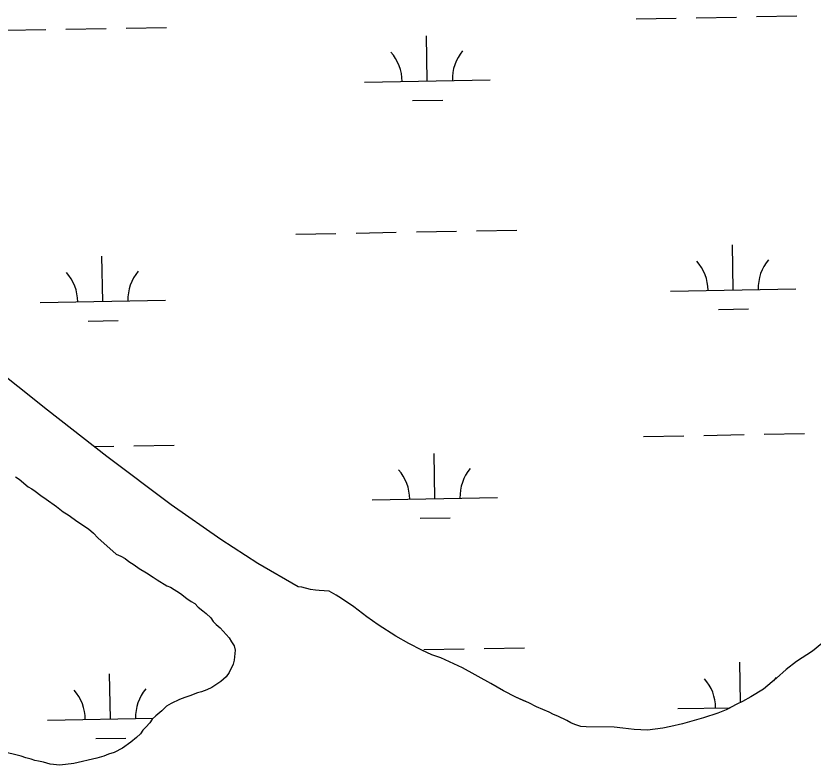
# Model space of a CAD drawing. Extents: x 3957609 to 3995875, y 234277 to 260273.
# Drawn here: x 3972892 to 3973527, y 249700 to 250296 of the extents above; entities that cross this region are included whole.
import ezdxf

# ---------------------------------------------------------------- set-up
doc = ezdxf.new("R2010")
doc.units = 0
doc.layers.add('V-TOPO-SHOR', color=7, linetype='Continuous')
doc.layers.add('V-WETL-SWMP', color=7, linetype='Continuous')

msp = doc.modelspace()

# ---------------------------------------------------------------- linework, layer by layer
at = {"layer": 'V-TOPO-SHOR'}
for points in [[(3973116.979, 249841.667), (3973084.881, 249860.195), (3973055.461, 249879.264), (3973015.847, 249906.891), (3972964.778, 249945.576), (3972917.465, 249982.391), (3972869.882, 250020.011)], [(3972891.891, 249929.299), (3972895.056, 249927.326), (3972902.181, 249921.41), (3972904.949, 249919.833), (3972907.72, 249917.861), (3972912.072, 249914.311), (3972916.426, 249911.551), (3972924.735, 249905.636), (3972929.882, 249901.296), (3972933.836, 249898.931), (3972941.752, 249893.41), (3972950.061, 249887.89), (3972954.017, 249884.339)], [(3972954.017, 249884.339), (3972957.581, 249880.788), (3972972.226, 249867.769), (3972975.788, 249866.194), (3972979.347, 249864.221), (3972982.118, 249861.856), (3972986.47, 249859.095), (3972990.427, 249856.335), (3972996.362, 249852.787), (3973001.504, 249849.238), (3973004.671, 249847.266), (3973012.582, 249842.537), (3973015.353, 249841.355), (3973023.264, 249836.229), (3973028.409, 249832.287), (3973031.97, 249829.919), (3973034.739, 249828.343), (3973037.512, 249825.582), (3973041.074, 249822.426), (3973043.845, 249820.454), (3973047.406, 249816.902), (3973049.389, 249814.138), (3973051.762, 249811.77), (3973054.929, 249809.009), (3973062.058, 249801.114), (3973064.038, 249797.956)], [(3973130.739, 249839.008), (3973126.807, 249839.539), (3973120.016, 249841.315), (3973116.979, 249841.667)], [(3973205.127, 249796.431), (3973194.934, 249802.31), (3973180.627, 249811.399), (3973171.683, 249817.816), (3973161.31, 249825.838), (3973151.651, 249832.432), (3973147.361, 249834.927), (3973141.639, 249838.134), (3973133.777, 249838.656), (3973130.739, 249839.008)], [(3973545.978, 249806.449), (3973526.53, 249790.34), (3973513.859, 249782.281), (3973505.472, 249775.836), (3973497.981, 249768.854), (3973487.454, 249760.263), (3973477.46, 249753.994), (3973470.855, 249750.412), (3973466.392, 249748.26), (3973457.823, 249743.781), (3973451.04, 249741.09), (3973439.791, 249737.319), (3973423.005, 249732.467), (3973413.72, 249730.311), (3973407.289, 249729.049), (3973395.144, 249727.599), (3973384.603, 249727.939), (3973375.49, 249729.176), (3973368.699, 249729.881), (3973346.367, 249730.2), (3973342.079, 249730.55), (3973337.254, 249731.974), (3973334.214, 249733.217), (3973330.817, 249735.179), (3973323.843, 249738.74), (3973320.448, 249739.986), (3973316.872, 249741.765), (3973306.681, 249746.037), (3973300.603, 249749.243), (3973296.312, 249751.2), (3973290.234, 249753.693), (3973280.399, 249758.858), (3973270.384, 249764.738), (3973247.854, 249777.206), (3973230.692, 249785.218), (3973223.542, 249787.53), (3973215.496, 249791.268), (3973205.127, 249796.431)], [(3973064.038, 249797.956), (3973066.018, 249794.796), (3973066.815, 249791.241), (3973066.039, 249783.336), (3973065.253, 249780.171), (3973062.101, 249773.448), (3973059.735, 249769.886), (3973055.393, 249766.323), (3973051.445, 249763.55), (3973048.287, 249761.567), (3973044.336, 249759.585), (3973039.992, 249757.998), (3973036.83, 249757.201), (3973030.906, 249754.819), (3973026.957, 249753.627), (3973022.609, 249752.04), (3973015.896, 249748.868), (3973012.342, 249746.49), (3973008.396, 249742.927), (3973003.659, 249738.966), (3973000.896, 249736.195), (3972998.926, 249733.426), (3972995.77, 249729.862), (3972993.4, 249727.487), (3972991.43, 249724.718), (3972988.272, 249721.55), (3972983.931, 249717.986), (3972977.219, 249713.233), (3972970.506, 249709.665), (3972966.16, 249708.471), (3972962.209, 249706.884), (3972956.68, 249705.295), (3972938.504, 249700.918), (3972927.439, 249699.714), (3972919.533, 249700.492), (3972914.393, 249702.065), (3972910.438, 249702.847), (3972907.276, 249703.238), (3972904.507, 249704.418), (3972900.157, 249705.598), (3972896.598, 249706.777), (3972880.386, 249710.703)]]:
    msp.add_lwpolyline(points, dxfattribs=at)
at = {"layer": 'V-WETL-SWMP'}
for p, q in [((3973386.009, 250294.035), (3973418.004, 250294.616)), ((3973434.001, 250294.907), (3973465.996, 250295.489)), ((3973481.993, 250295.78), (3973513.988, 250296.362)), ((3972884.184, 250284.91), (3972916.179, 250285.492)), ((3972932.176, 250285.782), (3972964.171, 250286.364)), ((3972980.168, 250286.655), (3973012.163, 250287.237)), ((3973219.817, 250244.575), (3973219.162, 250280.569)), ((3973169.825, 250243.666), (3973269.809, 250245.484)), ((3973208.099, 250228.928), (3973232.095, 250229.365)), ((3973115.173, 250122.581), (3973147.168, 250123.163)), ((3973163.165, 250123.454), (3973195.16, 250124.036)), ((3973211.158, 250124.327), (3973243.152, 250124.908)), ((3973259.15, 250125.199), (3973291.144, 250125.781)), ((3973463.355, 250078.162), (3973462.7, 250114.156)), ((3972961.529, 250069.037), (3972960.875, 250105.031)), ((3973413.363, 250077.253), (3973513.346, 250079.071)), ((3972911.538, 250068.128), (3973011.521, 250069.946)), ((3973451.637, 250062.515), (3973475.633, 250062.952)), ((3972949.812, 250053.391), (3972973.808, 250053.827)), ((3973392.057, 249961.415), (3973424.052, 249961.996)), ((3973440.049, 249962.287), (3973472.044, 249962.869)), ((3973488.041, 249963.16), (3973520.036, 249963.742)), ((3972954.645, 249953.461), (3972970.219, 249953.744)), ((3972986.216, 249954.035), (3973018.211, 249954.617)), ((3973225.865, 249911.955), (3973225.21, 249947.949)), ((3973175.873, 249911.046), (3973275.857, 249912.864)), ((3973214.147, 249896.308), (3973238.143, 249896.745)), ((3973217.206, 249791.707), (3973249.2, 249792.288)), ((3973265.198, 249792.579), (3973297.192, 249793.161)), ((3973469.327, 249749.675), (3973468.748, 249781.536)), ((3972967.578, 249736.417), (3972966.923, 249772.411)), ((3973419.411, 249744.633), (3973460.898, 249745.387)), ((3972917.586, 249735.508), (3973001.738, 249737.038)), ((3972955.86, 249720.771), (3972979.856, 249721.207))]:
    msp.add_line(p, q, dxfattribs=at)
for points in [[(3973130.739, 249839.009), (3973126.808, 249839.539), (3973120.016, 249841.314), (3973116.979, 249841.667), (3973084.881, 249860.195), (3973055.462, 249879.264), (3973015.846, 249906.891), (3972964.778, 249945.576), (3972917.465, 249982.392), (3972869.882, 250020.011)], [(3972891.891, 249929.298), (3972895.056, 249927.327), (3972902.181, 249921.409), (3972904.95, 249919.833), (3972907.72, 249917.861), (3972912.073, 249914.311), (3972916.426, 249911.551), (3972924.735, 249905.636), (3972929.881, 249901.296), (3972933.837, 249898.931), (3972941.751, 249893.41), (3972950.06, 249887.89), (3972954.018, 249884.339)], [(3972954.018, 249884.339), (3972957.581, 249880.788), (3972972.227, 249867.768), (3972975.787, 249866.193), (3972979.347, 249864.222), (3972982.118, 249861.855), (3972986.47, 249859.095), (3972990.427, 249856.335), (3972996.361, 249852.787), (3973001.505, 249849.238), (3973004.671, 249847.267), (3973012.583, 249842.537), (3973015.352, 249841.356), (3973023.265, 249836.23), (3973028.41, 249832.286), (3973031.971, 249829.92), (3973034.74, 249828.343), (3973037.512, 249825.581), (3973041.074, 249822.425), (3973043.844, 249820.453), (3973047.407, 249816.902), (3973049.388, 249814.138), (3973051.763, 249811.77), (3973054.929, 249809.009), (3973062.057, 249801.115), (3973064.038, 249797.956), (3973066.019, 249794.797), (3973066.816, 249791.241), (3973066.038, 249783.335), (3973065.252, 249780.172), (3973062.101, 249773.447), (3973059.735, 249769.886), (3973055.393, 249766.322), (3973051.445, 249763.549), (3973048.287, 249761.568), (3973044.337, 249759.585), (3973039.992, 249757.997), (3973036.831, 249757.201), (3973030.906, 249754.82), (3973026.956, 249753.628), (3973022.61, 249752.04), (3973015.896, 249748.867), (3973012.343, 249746.49), (3973008.396, 249742.926), (3973003.659, 249738.966), (3973000.897, 249736.195), (3972998.925, 249733.425), (3972995.769, 249729.863), (3972993.401, 249727.487), (3972991.43, 249724.717), (3972988.273, 249721.55), (3972983.931, 249717.986), (3972977.219, 249713.232), (3972970.505, 249709.664), (3972966.16, 249708.471), (3972962.21, 249706.884), (3972956.679, 249705.294), (3972938.504, 249700.917), (3972927.439, 249699.713), (3972919.533, 249700.491), (3972914.392, 249702.064), (3972910.438, 249702.848), (3972907.275, 249703.238), (3972904.507, 249704.419), (3972900.157, 249705.598), (3972896.598, 249706.778), (3972880.386, 249710.704)], [(3973487.453, 249760.263), (3973477.459, 249753.994), (3973470.855, 249750.411), (3973466.392, 249748.26), (3973457.824, 249743.78), (3973451.04, 249741.089), (3973439.791, 249737.319), (3973423.005, 249732.468), (3973413.719, 249730.31), (3973407.289, 249729.049), (3973395.144, 249727.6), (3973384.603, 249727.94), (3973375.489, 249729.176), (3973368.699, 249729.88), (3973346.368, 249730.201), (3973342.079, 249730.551), (3973337.253, 249731.973), (3973334.214, 249733.218), (3973330.817, 249735.178), (3973323.844, 249738.74), (3973320.447, 249739.985), (3973316.871, 249741.766), (3973306.681, 249746.037), (3973300.602, 249749.243), (3973296.311, 249751.201), (3973290.233, 249753.692), (3973280.399, 249758.857), (3973270.385, 249764.737), (3973247.855, 249777.206), (3973230.692, 249785.218), (3973223.542, 249787.529), (3973215.496, 249791.267), (3973205.126, 249796.431), (3973194.934, 249802.31), (3973180.627, 249811.399), (3973171.684, 249817.816), (3973161.309, 249825.838), (3973151.652, 249832.433), (3973147.36, 249834.927), (3973141.638, 249838.133), (3973133.777, 249838.657), (3973130.739, 249839.009)], [(3973545.977, 249806.45), (3973526.53, 249790.34), (3973513.858, 249782.28), (3973505.472, 249775.835), (3973497.98, 249768.855), (3973487.453, 249760.263)]]:
    msp.add_lwpolyline(points, dxfattribs=at)
for centre, start, end in [((3973164.574, 250244.045), 0.269879, 41.813537), ((3973275.042, 250246.054), 140.269876, 181.813534), ((3973518.58, 250079.641), 140.269876, 181.813534), ((3973408.112, 250077.632), 0.269879, 41.813537), ((3972906.287, 250068.508), 0.269879, 41.813537), ((3973016.755, 250070.516), 140.269876, 181.813534), ((3973170.622, 249911.425), 0.269879, 41.813537), ((3973281.09, 249913.434), 140.269876, 181.813534), ((3973414.16, 249745.012), 0.269879, 41.813537), ((3973524.628, 249747.021), 140.269876, 145.892294), ((3972912.335, 249735.888), 0.269879, 41.813537), ((3973022.803, 249737.896), 140.269876, 181.813534)]:
    msp.add_arc(centre, 35.246, start, end, dxfattribs=at)

doc.saveas('drawing.dxf')
